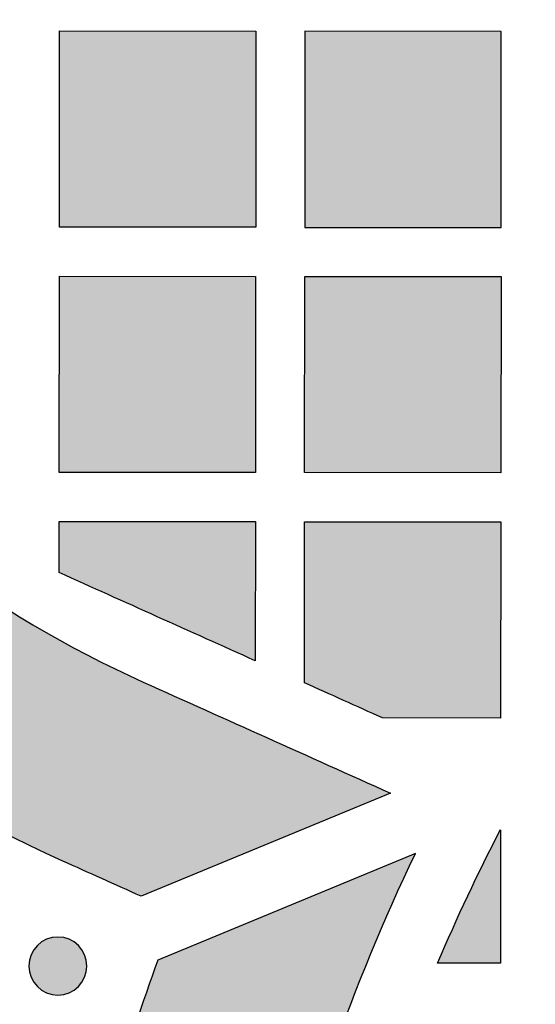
# Model space of a CAD drawing. Header units: millimetres. Extents: x -3873 to -97, y 912 to 4165.
# Tile 391 of 725: x -3059 to -3028, y 1816 to 1877. Entities that reach past the tile are written whole.
import ezdxf

# ---------------------------------------------------------------- set-up
doc = ezdxf.new("R2010")
doc.units = ezdxf.units.MM
doc.layers.add('pattern', color=7, linetype='Continuous', true_color=0x000000)

msp = doc.modelspace()

# ---------------------------------------------------------------- hatches: boundary and pattern name
at = {"layer": 'pattern'}
for points in [[(-3072.819, 1928.877), (-3071.195, 1914.924), (-3071.799, 1914.368), (-3072.395, 1913.799), (-3072.982, 1913.218), (-3073.56, 1912.626), (-3074.128, 1912.023), (-3074.687, 1911.409), (-3075.236, 1910.784), (-3075.774, 1910.149), (-3076.301, 1909.503), (-3076.818, 1908.848), (-3077.323, 1908.182), (-3077.817, 1907.508), (-3078.299, 1906.824), (-3078.768, 1906.131), (-3079.226, 1905.43), (-3079.671, 1904.72), (-3080.103, 1904.003), (-3080.523, 1903.278), (-3080.929, 1902.547), (-3081.322, 1901.808), (-3081.702, 1901.063), (-3082.068, 1900.312), (-3082.42, 1899.555), (-3082.758, 1898.793), (-3083.082, 1898.026), (-3083.393, 1897.255), (-3083.689, 1896.479), (-3083.971, 1895.7), (-3084.238, 1894.917), (-3084.491, 1894.132), (-3084.73, 1893.343), (-3084.955, 1892.553), (-3085.267, 1891.339), (-3085.54, 1890.111), (-3085.774, 1888.871), (-3085.967, 1887.62), (-3086.119, 1886.361), (-3086.23, 1885.096), (-3086.299, 1883.826), (-3086.325, 1882.554), (-3086.31, 1881.282), (-3086.253, 1880.011), (-3086.154, 1878.745), (-3086.013, 1877.484), (-3085.831, 1876.232), (-3085.609, 1874.99), (-3085.346, 1873.76), (-3085.045, 1872.543), (-3084.7, 1871.308), (-3084.32, 1870.079), (-3083.905, 1868.858), (-3083.456, 1867.647), (-3082.973, 1866.447), (-3082.457, 1865.26), (-3081.907, 1864.086), (-3081.325, 1862.927), (-3080.711, 1861.785), (-3080.066, 1860.661), (-3079.391, 1859.556), (-3078.686, 1858.471), (-3077.953, 1857.408), (-3077.192, 1856.368), (-3076.404, 1855.351), (-3075.591, 1854.358), (-3074.356, 1852.932), (-3073.078, 1851.537), (-3071.758, 1850.175), (-3070.398, 1848.848), (-3068.999, 1847.557), (-3067.562, 1846.305), (-3066.09, 1845.092), (-3064.584, 1843.921), (-3063.045, 1842.793), (-3061.476, 1841.709), (-3059.878, 1840.671), (-3058.254, 1839.678), (-3056.605, 1838.733), (-3054.934, 1837.837), (-3053.242, 1836.989), (-3051.532, 1836.191), (-3036.42, 1829.402), (-3051.671, 1823.097), (-3056.454, 1825.247), (-3058.467, 1826.187), (-3060.458, 1827.184), (-3062.425, 1828.239), (-3064.365, 1829.351), (-3066.277, 1830.519), (-3068.157, 1831.741), (-3070.004, 1833.017), (-3071.815, 1834.345), (-3073.587, 1835.723), (-3075.32, 1837.15), (-3077.011, 1838.624), (-3078.657, 1840.142), (-3080.258, 1841.704), (-3081.811, 1843.307), (-3083.316, 1844.949), (-3084.77, 1846.628), (-3085.791, 1847.874), (-3086.78, 1849.152), (-3087.736, 1850.459), (-3088.657, 1851.795), (-3089.542, 1853.157), (-3090.391, 1854.545), (-3091.201, 1855.957), (-3091.972, 1857.392), (-3092.704, 1858.847), (-3093.394, 1860.322), (-3094.043, 1861.814), (-3094.649, 1863.321), (-3095.213, 1864.842), (-3095.734, 1866.376), (-3096.212, 1867.919), (-3096.646, 1869.471), (-3097.041, 1871.068), (-3097.385, 1872.682), (-3097.676, 1874.312), (-3097.915, 1875.956), (-3098.1, 1877.61), (-3098.23, 1879.272), (-3098.305, 1880.939), (-3098.325, 1882.608), (-3098.29, 1884.278), (-3098.2, 1885.944), (-3098.054, 1887.605), (-3097.855, 1889.257), (-3097.601, 1890.898), (-3097.295, 1892.526), (-3096.936, 1894.137), (-3096.527, 1895.73), (-3096.175, 1896.956), (-3095.796, 1898.18), (-3095.39, 1899.398), (-3094.955, 1900.612), (-3094.492, 1901.819), (-3094.002, 1903.019), (-3093.484, 1904.211), (-3092.939, 1905.393), (-3092.367, 1906.566), (-3091.767, 1907.728), (-3091.142, 1908.877), (-3090.49, 1910.014), (-3089.812, 1911.138), (-3089.109, 1912.247), (-3088.381, 1913.34), (-3087.628, 1914.417), (-3086.852, 1915.477), (-3086.052, 1916.52), (-3085.23, 1917.543), (-3084.386, 1918.548), (-3083.521, 1919.532), (-3082.635, 1920.496), (-3081.73, 1921.439), (-3080.805, 1922.359), (-3079.862, 1923.257), (-3078.901, 1924.133), (-3077.924, 1924.984), (-3076.931, 1925.812), (-3075.923, 1926.616), (-3074.902, 1927.395), (-3073.867, 1928.149)], [(-3056.647, 1876.02), (-3044.648, 1876.008), (-3044.659, 1864.008), (-3056.659, 1864.02)], [(-3041.647, 1876.005), (-3041.659, 1864.006), (-3029.659, 1863.994), (-3029.648, 1875.994)], [(-3056.662, 1861.02), (-3044.662, 1861.008), (-3044.673, 1849.008), (-3056.673, 1849.02)], [(-3041.662, 1861.005), (-3029.662, 1860.994), (-3029.673, 1848.994), (-3041.673, 1849.006)], [(-3056.679, 1842.894), (-3056.676, 1846.02), (-3044.676, 1846.008), (-3044.684, 1837.498)], [(-3036.899, 1834.001), (-3041.685, 1836.151), (-3041.676, 1846.005), (-3029.676, 1845.994), (-3029.688, 1833.994)], [(-3033.536, 1818.998), (-3032.637, 1821.068), (-3031.697, 1823.121), (-3030.716, 1825.154), (-3029.694, 1827.167), (-3029.702, 1818.994)], [(-3032.9, 1753.008), (-3033.389, 1753.506), (-3033.868, 1754.013), (-3034.34, 1754.529), (-3034.802, 1755.054), (-3035.255, 1755.587), (-3035.699, 1756.129), (-3036.133, 1756.679), (-3036.557, 1757.236), (-3036.971, 1757.801), (-3037.375, 1758.373), (-3037.769, 1758.952), (-3038.152, 1759.538), (-3038.524, 1760.13), (-3038.885, 1760.728), (-3039.235, 1761.332), (-3039.574, 1761.941), (-3040.139, 1763.011), (-3040.676, 1764.097), (-3041.186, 1765.2), (-3041.668, 1766.318), (-3042.12, 1767.449), (-3042.543, 1768.594), (-3042.935, 1769.75), (-3043.297, 1770.916), (-3043.628, 1772.092), (-3043.927, 1773.275), (-3044.195, 1774.466), (-3044.431, 1775.661), (-3044.635, 1776.861), (-3044.807, 1778.064), (-3044.947, 1779.268), (-3045.055, 1780.472), (-3045.139, 1781.726), (-3045.2, 1782.981), (-3045.238, 1784.24), (-3045.253, 1785.499), (-3045.245, 1786.76), (-3045.213, 1788.021), (-3045.158, 1789.281), (-3045.08, 1790.541), (-3044.978, 1791.799), (-3044.854, 1793.054), (-3044.706, 1794.307), (-3044.535, 1795.556), (-3044.341, 1796.801), (-3044.125, 1798.041), (-3043.886, 1799.275), (-3043.625, 1800.504), (-3042.854, 1803.749), (-3041.99, 1806.975), (-3041.033, 1810.178), (-3039.984, 1813.353), (-3038.845, 1816.497), (-3037.616, 1819.606), (-3036.3, 1822.675), (-3034.899, 1825.702), (-3050.644, 1819.193), (-3052.013, 1815.232), (-3053.253, 1811.227), (-3054.362, 1807.184), (-3055.338, 1803.109), (-3055.646, 1801.664), (-3055.927, 1800.213), (-3056.181, 1798.755), (-3056.409, 1797.292), (-3056.61, 1795.823), (-3056.784, 1794.351), (-3056.93, 1792.874), (-3057.049, 1791.396), (-3057.141, 1789.915), (-3057.206, 1788.433), (-3057.243, 1786.95), (-3057.253, 1785.468), (-3057.236, 1783.987), (-3057.191, 1782.508), (-3057.119, 1781.031), (-3057.02, 1779.558), (-3056.884, 1778.04), (-3056.707, 1776.522), (-3056.491, 1775.006), (-3056.234, 1773.494), (-3055.936, 1771.987), (-3055.599, 1770.487), (-3055.221, 1768.995), (-3054.804, 1767.513), (-3054.348, 1766.043), (-3053.854, 1764.586), (-3053.321, 1763.143), (-3052.751, 1761.717), (-3052.144, 1760.308), (-3051.501, 1758.918), (-3050.824, 1757.548), (-3050.112, 1756.2), (-3049.669, 1755.404), (-3049.212, 1754.615), (-3048.74, 1753.834), (-3048.253, 1753.061), (-3047.753, 1752.296), (-3047.239, 1751.539), (-3046.711, 1750.792), (-3046.17, 1750.054), (-3045.616, 1749.326), (-3045.049, 1748.608), (-3044.469, 1747.9), (-3043.878, 1747.204), (-3043.274, 1746.518), (-3042.658, 1745.844), (-3042.032, 1745.181), (-3041.394, 1744.531), (-3040.745, 1743.892), (-3040.083, 1743.264), (-3039.41, 1742.647), (-3038.726, 1742.042), (-3038.03, 1741.449), (-3037.324, 1740.868), (-3036.607, 1740.299), (-3035.88, 1739.744), (-3035.143, 1739.201), (-3034.397, 1738.672), (-3033.641, 1738.157), (-3032.877, 1737.655), (-3032.105, 1737.167), (-3031.324, 1736.694), (-3030.536, 1736.235), (-3029.741, 1735.79), (-3028.394, 1735.076), (-3027.026, 1734.396), (-3025.637, 1733.751), (-3024.23, 1733.141), (-3022.804, 1732.568), (-3021.363, 1732.033), (-3019.907, 1731.535), (-3018.437, 1731.077), (-3016.956, 1730.657), (-3015.465, 1730.276), (-3013.966, 1729.936), (-3012.459, 1729.636), (-3010.947, 1729.376), (-3009.432, 1729.156), (-3007.914, 1728.977), (-3006.396, 1728.838), (-3004.923, 1728.736), (-3003.447, 1728.662), (-3001.968, 1728.614), (-3000.487, 1728.594), (-2999.005, 1728.601), (-2997.522, 1728.635), (-2996.04, 1728.697), (-2994.559, 1728.786), (-2993.08, 1728.902), (-2991.604, 1729.046), (-2990.131, 1729.217), (-2988.662, 1729.415), (-2987.198, 1729.64), (-2985.739, 1729.892), (-2984.287, 1730.17), (-2982.843, 1730.475), (-2978.766, 1731.443), (-2974.72, 1732.544), (-2970.713, 1733.777), (-2966.75, 1735.138), (-2960.21, 1750.871), (-2963.24, 1749.475), (-2966.312, 1748.165), (-2969.423, 1746.943), (-2972.569, 1745.809), (-2975.746, 1744.767), (-2978.95, 1743.816), (-2982.178, 1742.958), (-2985.425, 1742.193), (-2986.654, 1741.934), (-2987.889, 1741.698), (-2989.129, 1741.484), (-2990.375, 1741.292), (-2991.624, 1741.124), (-2992.877, 1740.978), (-2994.133, 1740.856), (-2995.391, 1740.757), (-2996.65, 1740.681), (-2997.911, 1740.629), (-2999.172, 1740.599), (-3000.433, 1740.593), (-3001.692, 1740.611), (-3002.95, 1740.651), (-3004.206, 1740.715), (-3005.459, 1740.801), (-3006.664, 1740.912), (-3007.868, 1741.054), (-3009.07, 1741.228), (-3010.269, 1741.434), (-3011.464, 1741.673), (-3012.654, 1741.943), (-3013.837, 1742.244), (-3015.012, 1742.577), (-3016.178, 1742.941), (-3017.333, 1743.336), (-3018.477, 1743.761), (-3019.607, 1744.215), (-3020.724, 1744.699), (-3021.826, 1745.211), (-3022.912, 1745.751), (-3023.98, 1746.317), (-3024.589, 1746.657), (-3025.192, 1747.009), (-3025.789, 1747.371), (-3026.381, 1747.745), (-3026.966, 1748.129), (-3027.544, 1748.523), (-3028.115, 1748.928), (-3028.679, 1749.344), (-3029.236, 1749.769), (-3029.785, 1750.204), (-3030.326, 1750.649), (-3030.858, 1751.103), (-3031.382, 1751.566), (-3031.897, 1752.038), (-3032.403, 1752.519)], [(-3058.006, 1820.084), (-3057.978, 1820.112), (-3057.949, 1820.139), (-3057.919, 1820.166), (-3057.888, 1820.192), (-3057.857, 1820.218), (-3057.824, 1820.243), (-3057.791, 1820.267), (-3057.757, 1820.291), (-3057.722, 1820.315), (-3057.686, 1820.337), (-3057.65, 1820.359), (-3057.612, 1820.381), (-3057.574, 1820.401), (-3057.535, 1820.421), (-3057.496, 1820.44), (-3057.456, 1820.457), (-3057.415, 1820.474), (-3057.374, 1820.49), (-3057.332, 1820.506), (-3057.289, 1820.52), (-3057.246, 1820.533), (-3057.203, 1820.545), (-3057.159, 1820.556), (-3057.115, 1820.565), (-3057.07, 1820.574), (-3057.025, 1820.582), (-3056.98, 1820.588), (-3056.934, 1820.593), (-3056.889, 1820.598), (-3056.843, 1820.6), (-3056.797, 1820.602), (-3056.751, 1820.603), (-3056.705, 1820.602), (-3056.659, 1820.6), (-3056.613, 1820.597), (-3056.568, 1820.593), (-3056.522, 1820.588), (-3056.477, 1820.581), (-3056.432, 1820.574), (-3056.387, 1820.565), (-3056.343, 1820.555), (-3056.299, 1820.544), (-3056.256, 1820.532), (-3056.213, 1820.519), (-3056.17, 1820.504), (-3056.129, 1820.489), (-3056.087, 1820.473), (-3056.046, 1820.456), (-3056.006, 1820.438), (-3055.967, 1820.419), (-3055.928, 1820.4), (-3055.89, 1820.379), (-3055.853, 1820.358), (-3055.817, 1820.336), (-3055.781, 1820.313), (-3055.746, 1820.289), (-3055.712, 1820.265), (-3055.679, 1820.241), (-3055.646, 1820.215), (-3055.615, 1820.19), (-3055.584, 1820.163), (-3055.554, 1820.137), (-3055.525, 1820.109), (-3055.497, 1820.082), (-3055.469, 1820.054), (-3055.442, 1820.025), (-3055.416, 1819.995), (-3055.389, 1819.964), (-3055.364, 1819.932), (-3055.338, 1819.9), (-3055.314, 1819.867), (-3055.29, 1819.832), (-3055.266, 1819.797), (-3055.244, 1819.762), (-3055.222, 1819.725), (-3055.2, 1819.688), (-3055.18, 1819.65), (-3055.16, 1819.611), (-3055.142, 1819.572), (-3055.124, 1819.532), (-3055.107, 1819.491), (-3055.091, 1819.449), (-3055.076, 1819.408), (-3055.062, 1819.365), (-3055.048, 1819.322), (-3055.036, 1819.279), (-3055.026, 1819.235), (-3055.016, 1819.19), (-3055.007, 1819.146), (-3054.999, 1819.101), (-3054.993, 1819.055), (-3054.988, 1819.01), (-3054.984, 1818.964), (-3054.981, 1818.919), (-3054.979, 1818.873), (-3054.978, 1818.827), (-3054.979, 1818.781), (-3054.981, 1818.735), (-3054.984, 1818.689), (-3054.988, 1818.644), (-3054.993, 1818.598), (-3055, 1818.553), (-3055.008, 1818.508), (-3055.016, 1818.463), (-3055.026, 1818.419), (-3055.037, 1818.375), (-3055.049, 1818.332), (-3055.063, 1818.289), (-3055.077, 1818.246), (-3055.092, 1818.204), (-3055.108, 1818.163), (-3055.125, 1818.122), (-3055.143, 1818.082), (-3055.162, 1818.043), (-3055.182, 1818.004), (-3055.202, 1817.966), (-3055.223, 1817.929), (-3055.246, 1817.892), (-3055.268, 1817.857), (-3055.292, 1817.822), (-3055.316, 1817.788), (-3055.34, 1817.754), (-3055.366, 1817.722), (-3055.392, 1817.69), (-3055.418, 1817.66), (-3055.445, 1817.63), (-3055.472, 1817.601), (-3055.499, 1817.573), (-3055.527, 1817.545), (-3055.557, 1817.518), (-3055.586, 1817.491), (-3055.617, 1817.465), (-3055.649, 1817.439), (-3055.681, 1817.414), (-3055.715, 1817.39), (-3055.749, 1817.366), (-3055.784, 1817.342), (-3055.819, 1817.319), (-3055.856, 1817.297), (-3055.893, 1817.276), (-3055.931, 1817.256), (-3055.97, 1817.236), (-3056.009, 1817.217), (-3056.05, 1817.199), (-3056.09, 1817.182), (-3056.132, 1817.166), (-3056.174, 1817.151), (-3056.216, 1817.137), (-3056.259, 1817.124), (-3056.303, 1817.112), (-3056.347, 1817.101), (-3056.391, 1817.091), (-3056.435, 1817.083), (-3056.48, 1817.075), (-3056.526, 1817.069), (-3056.571, 1817.063), (-3056.617, 1817.059), (-3056.663, 1817.056), (-3056.708, 1817.055), (-3056.754, 1817.054), (-3056.8, 1817.055), (-3056.846, 1817.057), (-3056.892, 1817.06), (-3056.938, 1817.064), (-3056.983, 1817.069), (-3057.028, 1817.076), (-3057.073, 1817.083), (-3057.118, 1817.092), (-3057.162, 1817.102), (-3057.206, 1817.113), (-3057.25, 1817.125), (-3057.293, 1817.138), (-3057.335, 1817.152), (-3057.377, 1817.168), (-3057.418, 1817.184), (-3057.459, 1817.201), (-3057.499, 1817.219), (-3057.538, 1817.238), (-3057.577, 1817.257), (-3057.615, 1817.278), (-3057.652, 1817.299), (-3057.689, 1817.321), (-3057.725, 1817.344), (-3057.759, 1817.367), (-3057.794, 1817.392), (-3057.827, 1817.416), (-3057.859, 1817.441), (-3057.891, 1817.467), (-3057.922, 1817.494), (-3057.951, 1817.52), (-3057.98, 1817.547), (-3058.009, 1817.575), (-3058.036, 1817.603), (-3058.063, 1817.632), (-3058.09, 1817.662), (-3058.116, 1817.693), (-3058.142, 1817.725), (-3058.167, 1817.757), (-3058.192, 1817.79), (-3058.216, 1817.824), (-3058.239, 1817.859), (-3058.262, 1817.895), (-3058.284, 1817.932), (-3058.305, 1817.969), (-3058.325, 1818.007), (-3058.345, 1818.046), (-3058.364, 1818.085), (-3058.382, 1818.125), (-3058.399, 1818.166), (-3058.415, 1818.207), (-3058.43, 1818.249), (-3058.444, 1818.292), (-3058.457, 1818.335), (-3058.469, 1818.378), (-3058.48, 1818.422), (-3058.49, 1818.467), (-3058.498, 1818.511), (-3058.506, 1818.556), (-3058.512, 1818.601), (-3058.518, 1818.647), (-3058.522, 1818.693), (-3058.525, 1818.738), (-3058.526, 1818.784), (-3058.527, 1818.83), (-3058.526, 1818.876), (-3058.525, 1818.922), (-3058.522, 1818.968), (-3058.517, 1819.013), (-3058.512, 1819.059), (-3058.505, 1819.104), (-3058.498, 1819.149), (-3058.489, 1819.194), (-3058.479, 1819.238), (-3058.468, 1819.282), (-3058.456, 1819.325), (-3058.443, 1819.368), (-3058.429, 1819.411), (-3058.414, 1819.453), (-3058.397, 1819.494), (-3058.38, 1819.535), (-3058.362, 1819.575), (-3058.344, 1819.614), (-3058.324, 1819.653), (-3058.303, 1819.691), (-3058.282, 1819.728), (-3058.26, 1819.765), (-3058.237, 1819.8), (-3058.214, 1819.835), (-3058.19, 1819.869), (-3058.165, 1819.903), (-3058.14, 1819.935), (-3058.114, 1819.967), (-3058.088, 1819.997), (-3058.061, 1820.027), (-3058.034, 1820.056)]]:
    msp.add_hatch(color=256, dxfattribs=at).paths.add_polyline_path(points, flags=0)

# ---------------------------------------------------------------- linework, layer by layer
for p, q in [((-3036.42, 1829.402), (-3051.671, 1823.097)), ((-3034.899, 1825.702), (-3050.644, 1819.193))]:
    msp.add_line(p, q, dxfattribs=at)
for points in [[(-3056.647, 1876.02), (-3044.648, 1876.008), (-3044.659, 1864.008), (-3056.659, 1864.02)], [(-3041.647, 1876.005), (-3041.659, 1864.006), (-3029.659, 1863.994), (-3029.648, 1875.994)], [(-3056.662, 1861.02), (-3044.662, 1861.008), (-3044.673, 1849.008), (-3056.673, 1849.02)], [(-3041.662, 1861.005), (-3029.662, 1860.994), (-3029.673, 1848.994), (-3041.673, 1849.006)]]:
    msp.add_lwpolyline(points, close=True, dxfattribs=at)
for points in [[(-3056.679, 1842.894), (-3056.676, 1846.02), (-3044.676, 1846.008), (-3044.684, 1837.498)], [(-3041.685, 1836.151), (-3041.676, 1846.005), (-3029.676, 1845.994), (-3029.688, 1833.994), (-3036.899, 1834.001)], [(-3029.694, 1827.167), (-3029.702, 1818.994), (-3033.536, 1818.998)]]:
    msp.add_lwpolyline(points, dxfattribs=at)
at = {"layer": 'pattern', "extrusion": (0, 0, -1)}
msp.add_circle((3056.753, 1818.828), 1.774, dxfattribs=at)
at = {"layer": 'pattern'}
for centre, radius, start, end in [((-3023.703, 1898.061), 67.841, 220.10608, 245.78229), ((5545.01, 20948.589), 20956.724, 245.7823186, 245.8276128), ((-2929.751, 1775.182), 128.655, 159.9959, 167.46297)]:
    msp.add_arc(centre, radius, start, end, dxfattribs=at)
at = {"layer": 'pattern', "extrusion": (0, 0, -1)}
for centre, radius, start, end in [((3023.703, 1898.061), 79.841, 294.21771, 319.89392), ((-5545.252, 20949.126), 20953.313, 294.2020692, 294.2380342), ((-5545.252, 20949.126), 20953.313, 294.1787302, 294.1930782), ((2929.751, 1775.182), 112.655, 22.88876, 27.48132), ((2929.751, 1775.182), 116.655, 12.53704, 25.6632), ((-5542.839, 20943.759), 20963.428, 294.2033492, 294.2176841)]:
    msp.add_arc(centre, radius, start, end, dxfattribs=at)
at = {"layer": 'pattern'}
for points, weights in [([(-2947.833, 1837.914), (-3001.796, 1891.979), (-3068.782, 1928.906)], [1, 0.990039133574, 1]), ([(-3067.068, 1914.178), (-3005.984, 1879.188), (-2956.326, 1829.436)], [1, 0.991158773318, 1])]:
    msp.add_rational_spline(points, weights, degree=2, dxfattribs=at)

doc.saveas('drawing.dxf')
